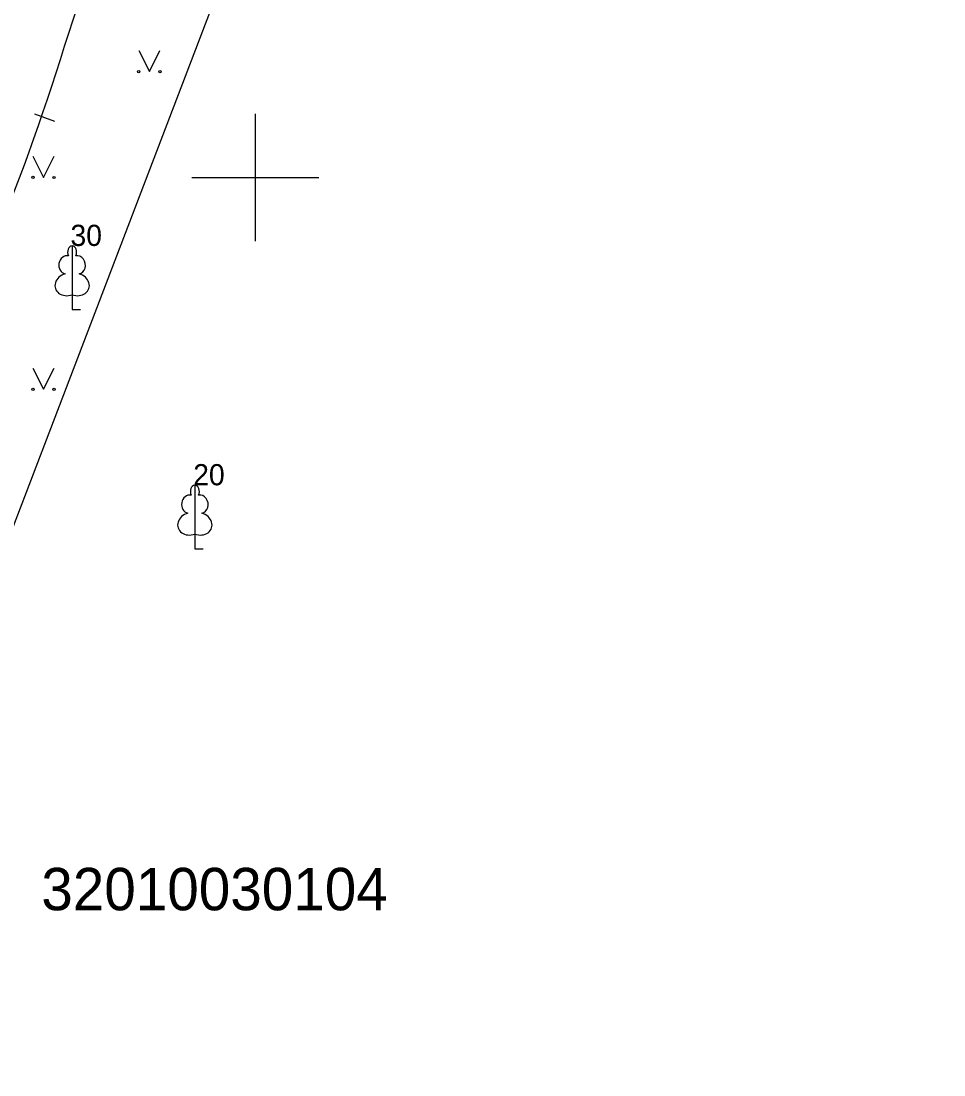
# Model space of a CAD drawing. Extents: x 576692 to 577659, y 273254 to 273799.
# Drawn here: x 577594.47 to 577616.26, y 273428.81 to 273453.69 of the extents above; entities that cross this region are included whole.
import ezdxf

# ---------------------------------------------------------------- set-up
doc = ezdxf.new("R2010")
doc.units = 0
for name, color, linetype in [('APGR_SARK_####_####_#', 7, 'Continuous'), ('BUVE_EKAS_BPAL_####_#', 7, 'Continuous'), ('CELI_TAKA_####_####_#', 7, 'Continuous'), ('CKOM_ELEM_####_####_#', 7, 'Continuous'), ('GEOD_SITP_####_TKST_#', 7, 'Continuous'), ('LKAN_ELEM_PAST_TKST_#', 7, 'Continuous')]:
    doc.layers.add(name, color=color, linetype=linetype)

msp = doc.modelspace()

# ---------------------------------------------------------------- linework, layer by layer
at = {"layer": 'CELI_TAKA_####_####_#'}
msp.add_lwpolyline([(577405.2, 273487.348), (577452.189, 273444.346), (577456.559, 273431.587), (577478.341, 273425.873), (577486.021, 273451.871), (577490.672, 273451.531), (577489.422, 273447.212), (577534.643, 273445.737), (577535.261, 273448.657), (577565.483, 273447.437), (577587.681, 273513.681), (577602.056, 273510.387), (577616.261, 273508.586), (577600.316, 273457.536), (577582.857, 273411.886)], dxfattribs=at)
at = {"layer": 'CKOM_ELEM_####_####_#'}
for p, q in [((577600, 273451.5), (577600, 273450)), ((577598.5, 273450), (577600, 273450)), ((577600, 273450), (577600, 273448.5)), ((577600, 273450), (577601.5, 273450))]:
    msp.add_line(p, q, dxfattribs=at)
at = {"layer": 'GEOD_SITP_####_TKST_#'}
msp.add_line((577595.264, 273451.322), (577594.796, 273451.498), dxfattribs=at)
msp.add_spline([(577597.696, 273464.84), (577597.646, 273464.752), (577597.501, 273464.493), (577597.403, 273464.223), (577597.322, 273463.807), (577597.297, 273463.221), (577597.342, 273462.632), (577597.397, 273462.041), (577597.406, 273461.453), (577597.376, 273460.867), (577597.349, 273460.277), (577597.267, 273459.096), (577597.091, 273457.936), (577597.022, 273457.652), (577596.944, 273457.371), (577596.75, 273456.823), (577593.082, 273446.988), (577592.447, 273446.006), (577591.012, 273444.903), (577589.411, 273444.056)], degree=3, dxfattribs=at)
at = {"layer": 'LKAN_ELEM_PAST_TKST_#'}
for p, q in [((577597.25, 273453), (577597.5, 273452.5)), ((577597.5, 273452.5), (577597.75, 273453)), ((577594.75, 273450.5), (577595, 273450)), ((577595, 273450), (577595.25, 273450.5)), ((577595.676, 273447.23), (577595.676, 273446.883)), ((577595.676, 273446.883), (577595.876, 273446.883)), ((577594.75, 273445.5), (577595, 273445)), ((577595, 273445), (577595.25, 273445.5)), ((577598.574, 273441.579), (577598.574, 273441.232)), ((577598.574, 273441.232), (577598.774, 273441.232))]:
    msp.add_line(p, q, dxfattribs=at)
for points in [[(577595.676, 273448.383), (577595.676, 273447.23)], [(577595.766, 273448.151), (577595.765, 273448.152)], [(577598.574, 273442.732), (577598.574, 273441.579)], [(577598.664, 273442.5), (577598.663, 273442.501)]]:
    msp.add_lwpolyline(points, dxfattribs=at)
for centre, radius in [((577597.25, 273452.5), 0.028), ((577597.75, 273452.5), 0.0263), ((577594.75, 273450), 0.028), ((577595.25, 273450), 0.0263), ((577594.75, 273445), 0.028), ((577595.25, 273445), 0.0263)]:
    msp.add_circle(centre, radius, dxfattribs=at)
for centre, major_axis, ratio, start_param, end_param in [((577595.676, 273448.233), (0, -0.15), 0.707107, 3.14537, 5.287485), ((577595.676, 273448.233), (0, -0.15), 0.707107, 0.995701, 3.137816), ((577595.548, 273447.938), (-0.039, -0.212), 0.861323, 3.141593, 6.283185), ((577595.804, 273447.938), (0.039, -0.212), 0.861323, 0, 3.141593), ((577595.586, 273447.476), (0.307, 0.095), 0.814445, 1.570796, 4.752015), ((577595.766, 273447.476), (-0.307, 0.095), 0.814445, 1.531171, 4.712389), ((577598.574, 273442.582), (0, -0.15), 0.707107, 3.14537, 5.287485), ((577598.574, 273442.582), (0, -0.15), 0.707107, 0.995701, 3.137816), ((577598.446, 273442.287), (-0.039, -0.212), 0.861323, 3.141593, 6.283185), ((577598.702, 273442.287), (0.039, -0.212), 0.861323, 0, 3.141593), ((577598.484, 273441.825), (0.307, 0.095), 0.814445, 1.570796, 4.752015), ((577598.664, 273441.825), (-0.307, 0.095), 0.814445, 1.531171, 4.712389)]:
    msp.add_ellipse(centre, major_axis=major_axis, ratio=ratio, start_param=start_param, end_param=end_param, dxfattribs=at)

# ---------------------------------------------------------------- texts
at = {"layer": 'APGR_SARK_####_####_#'}
for s, p in [(' 30', (577595.451, 273448.383)), (' 20', (577598.349, 273442.732))]:
    msp.add_text(s, height=0.5, dxfattribs=at).set_placement(p)
at = {"layer": 'BUVE_EKAS_BPAL_####_#'}
msp.add_text('32010030104', height=1, dxfattribs=at).set_placement((577594.948, 273432.699))

doc.saveas('drawing.dxf')
